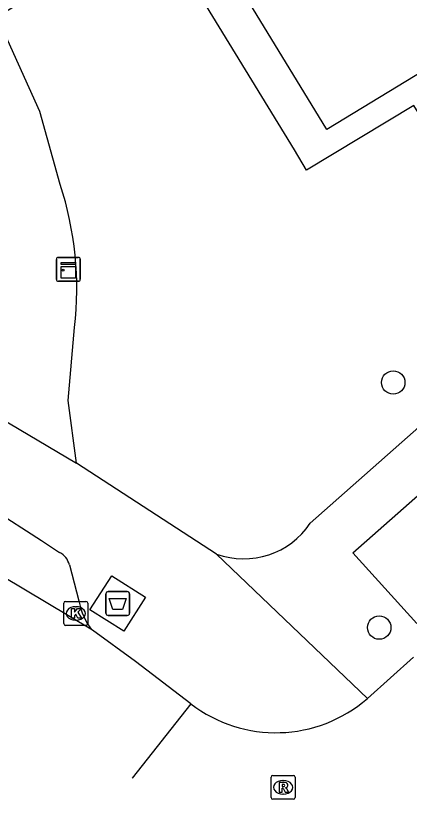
# Model space of a CAD drawing. Extents: x 159961 to 160856, y 382704 to 383353.
# Drawn here: x 160353.88 to 160370.29, y 382894.38 to 382927.09 of the extents above; entities that cross this region are included whole.
import ezdxf

# ---------------------------------------------------------------- set-up
doc = ezdxf.new("R2010")
doc.units = 0
for name, color, linetype in [('IMGEO_Afval_apart_plaats', 7, 'Continuous'), ('IMGEO_Boom', 7, 'Continuous'), ('IMGEO_Groenvoorziening', 7, 'Continuous'), ('IMGEO_Kast', 7, 'Continuous'), ('IMGEO_Kolk', 7, 'Continuous'), ('IMGEO_Pand', 7, 'Continuous'), ('IMGEO_Rijbaan_lokaal_open', 7, 'Continuous'), ('IMGEO_Rioolput', 7, 'Continuous'), ('IMGEO_Voetpad_gesloten', 7, 'Continuous'), ('IMGEO_Voetpad_open', 7, 'Continuous')]:
    doc.layers.add(name, color=color, linetype=linetype)

msp = doc.modelspace()

# ---------------------------------------------------------------- linework, layer by layer
at = {"layer": 'IMGEO_Afval_apart_plaats'}
for p, q in [((160357.737, 382903.053), (160358.527, 382903.053)), ((160358.527, 382903.053), (160357.737, 382903.053)), ((160357.637, 382902.153), (160357.637, 382902.953)), ((160357.637, 382902.953), (160357.637, 382902.153)), ((160358.627, 382902.953), (160358.627, 382902.153)), ((160358.627, 382902.153), (160358.627, 382902.953)), ((160358.527, 382902.053), (160357.737, 382902.053)), ((160357.737, 382902.053), (160358.527, 382902.053))]:
    msp.add_line(p, q, dxfattribs=at)
msp.add_lwpolyline([(160357.78, 382902.767), (160358.484, 382902.767), (160358.335, 382902.297), (160357.929, 382902.297), (160357.78, 382902.767)], dxfattribs=at)
for centre, start, end in [((160357.737, 382902.953), 90, 180), ((160357.737, 382902.953), 90, 180), ((160358.527, 382902.953), 0, 90), ((160358.527, 382902.953), 360, 90), ((160357.737, 382902.153), 180, 270), ((160357.737, 382902.153), 180, 270), ((160358.527, 382902.153), 270, 0), ((160358.527, 382902.153), 270, 0)]:
    msp.add_arc(centre, 0.1, start, end, dxfattribs=at)
at = {"layer": 'IMGEO_Boom'}
for centre in [(160369.617, 382911.778), (160369.033, 382901.548)]:
    msp.add_circle(centre, 0.489, dxfattribs=at)
at = {"layer": 'IMGEO_Groenvoorziening'}
msp.add_lwpolyline([(160376.786, 382927.167), (160373.045, 382924.905), (160373.227, 382924.605), (160370.651, 382923.047), (160370.469, 382923.347), (160366.003, 382920.645), (160365.505, 382921.485), (160359.637, 382931.097)], dxfattribs=at)
at = {"layer": 'IMGEO_Kast'}
for p, q in [((160355.572, 382916.078), (160355.572, 382916.919)), ((160355.572, 382916.919), (160355.572, 382916.078)), ((160355.647, 382917.003), (160356.488, 382917.003)), ((160356.488, 382917.003), (160355.647, 382917.003)), ((160356.572, 382916.928), (160356.572, 382916.087)), ((160356.572, 382916.087), (160356.572, 382916.928)), ((160356.497, 382916.003), (160355.656, 382916.003)), ((160355.656, 382916.003), (160356.497, 382916.003))]:
    msp.add_line(p, q, dxfattribs=at)
for points in [[(160355.767, 382916.793), (160356.367, 382916.793), (160356.367, 382916.708), (160355.767, 382916.708), (160355.767, 382916.793)], [(160355.767, 382916.618), (160356.367, 382916.618), (160356.367, 382916.129), (160355.767, 382916.129), (160355.767, 382916.618)]]:
    msp.add_lwpolyline(points, dxfattribs=at)
msp.add_circle((160355.851, 382916.467), 0.0377, dxfattribs=at)
for centre, start, end in [((160355.65, 382916.925), 92.4484, 184.2845), ((160355.65, 382916.925), 92.4484, 184.2845), ((160356.494, 382916.925), 2.4484, 94.2845), ((160356.494, 382916.925), 2.4484, 94.2845), ((160355.65, 382916.081), 182.4484, 274.2845), ((160355.65, 382916.081), 182.4484, 274.2845), ((160356.494, 382916.081), 272.4484, 4.2845), ((160356.494, 382916.081), 272.4484, 4.2845)]:
    msp.add_arc(centre, 0.0779, start, end, dxfattribs=at)
at = {"layer": 'IMGEO_Kolk'}
for p, q in [((160355.881, 382901.713), (160355.881, 382902.565)), ((160355.956, 382902.639), (160356.808, 382902.639)), ((160356.369, 382902.419), (160356.394, 382902.419)), ((160356.882, 382902.565), (160356.882, 382901.713)), ((160356.392, 382901.859), (160356.367, 382901.859)), ((160356.808, 382901.639), (160355.956, 382901.639))]:
    msp.add_line(p, q, dxfattribs=at)
for points in [[(160355.881, 382901.713), (160355.881, 382902.565)], [(160355.956, 382902.639), (160356.808, 382902.639)], [(160356.882, 382902.565), (160356.882, 382901.713)], [(160356.202, 382902.339), (160356.325, 382902.339), (160356.325, 382902.188), (160356.455, 382902.339), (160356.619, 382902.339), (160356.473, 382902.188), (160356.626, 382901.939), (160356.474, 382901.939), (160356.389, 382902.103), (160356.325, 382902.036), (160356.325, 382901.939), (160356.202, 382901.939), (160356.202, 382902.339)], [(160356.808, 382901.639), (160355.956, 382901.639)]]:
    msp.add_lwpolyline(points, dxfattribs=at)
for centre, start, end in [((160355.958, 382902.563), 91.552, 178.448), ((160355.958, 382902.563), 91.552, 178.448), ((160356.806, 382902.563), 1.552, 88.448), ((160356.806, 382902.563), 1.552, 88.448), ((160355.958, 382901.715), 181.552, 268.448), ((160355.958, 382901.715), 181.552, 268.448), ((160356.806, 382901.715), 271.552, 358.448), ((160356.806, 382901.715), 271.552, 358.448)]:
    msp.add_arc(centre, 0.0765, start, end, dxfattribs=at)
for centre, major_axis, ratio, start_param, end_param in [((160356.368, 382902.139), (-0.387, 0.002), 0.722429, 4.712389, 7.853982), ((160356.393, 382902.139), (-0.39, 0.002), 0.717154, 1.570796, 4.712389)]:
    msp.add_ellipse(centre, major_axis=major_axis, ratio=ratio, start_param=start_param, end_param=end_param, dxfattribs=at)
at = {"layer": 'IMGEO_Pand'}
msp.add_lwpolyline([(160349.953, 382972.37), (160376.799, 382928.407), (160366.855, 382922.334), (160360.992, 382931.935), (160359.171, 382934.918), (160347.7, 382953.702), (160345.878, 382956.686), (160340.008, 382966.298)], dxfattribs=at)
at = {"layer": 'IMGEO_Rijbaan_lokaal_open'}
for points in [[(160357.081, 382901.434), (160342.961, 382909.866), (160282.215, 382940.935)], [(160361.179, 382898.366), (160358.869, 382900.129), (160357.081, 382901.434)], [(160370.468, 382900.311), (160368.538, 382898.587)], [(160361.179, 382898.366), (160358.74, 382895.261), (160358.74, 382895.261)]]:
    msp.add_lwpolyline(points, dxfattribs=at)
msp.add_arc((160364.723, 382902.973), 5.813, 232.4292, 311.0111, dxfattribs=at)
at = {"layer": 'IMGEO_Rioolput'}
for p, q in [((160364.526, 382894.454), (160364.526, 382895.306)), ((160364.601, 382895.38), (160365.453, 382895.38)), ((160365.527, 382895.306), (160365.527, 382894.454)), ((160365.014, 382895.16), (160365.039, 382895.16)), ((160365.037, 382894.6), (160365.012, 382894.6)), ((160365.453, 382894.38), (160364.601, 382894.38))]:
    msp.add_line(p, q, dxfattribs=at)
for points in [[(160364.526, 382894.454), (160364.526, 382895.306)], [(160364.601, 382895.38), (160365.453, 382895.38)], [(160365.527, 382895.306), (160365.527, 382894.454)], [(160365.115, 382895.078), (160364.863, 382895.08), (160364.863, 382894.68)], [(160365.041, 382894.999), (160364.987, 382894.999), (160364.987, 382894.918)], [(160364.987, 382894.918), (160365.039, 382894.918)], [(160364.863, 382894.68), (160364.987, 382894.68), (160364.987, 382894.842), (160364.998, 382894.842)], [(160365.045, 382894.813), (160365.116, 382894.68), (160365.256, 382894.68), (160365.191, 382894.806)], [(160365.453, 382894.38), (160364.601, 382894.38)]]:
    msp.add_lwpolyline(points, dxfattribs=at)
for centre, radius, start, end in [((160364.603, 382895.304), 0.0765, 91.552, 178.448), ((160364.603, 382895.304), 0.0765, 91.552, 178.448), ((160365.451, 382895.304), 0.0765, 1.552, 88.448), ((160365.451, 382895.304), 0.0765, 1.552, 88.448), ((160365.023, 382895.107), 0.19, 274.7715, 282.9687), ((160365.047, 382894.903), 0.0964, 77.0061, 93.1865), ((160365.061, 382894.96), 0.0378, 276.6634, 79.6772), ((160365.114, 382894.968), 0.109, 350.3612, 89.416), ((160365.112, 382894.968), 0.112, 277.5842, 350.9817), ((160364.997, 382894.789), 0.0533, 26.0293, 88.6989), ((160365.096, 382894.753), 0.108, 29.5134, 73.7905), ((160364.603, 382894.456), 0.0765, 181.552, 268.448), ((160364.603, 382894.456), 0.0765, 181.552, 268.448), ((160365.451, 382894.456), 0.0765, 271.552, 358.448), ((160365.451, 382894.456), 0.0765, 271.552, 358.448)]:
    msp.add_arc(centre, radius, start, end, dxfattribs=at)
for centre, major_axis, ratio, start_param, end_param in [((160365.013, 382894.88), (-0.387, 0.002), 0.722429, 4.712389, 7.853982), ((160365.038, 382894.88), (-0.39, 0.002), 0.717154, 1.570796, 4.712389)]:
    msp.add_ellipse(centre, major_axis=major_axis, ratio=ratio, start_param=start_param, end_param=end_param, dxfattribs=at)
at = {"layer": 'IMGEO_Voetpad_gesloten'}
msp.add_lwpolyline([(160357.885, 382903.715), (160359.29, 382902.816), (160358.379, 382901.392), (160356.974, 382902.291), (160357.885, 382903.715)], dxfattribs=at)
at = {"layer": 'IMGEO_Voetpad_open'}
for points in [[(160355.736, 382920.046), (160354.889, 382923.085), (160353.092, 382927.046), (160359.637, 382931.097)], [(160381.784, 382919.739), (160366.155, 382905.901)], [(160370.607, 382901.713), (160367.938, 382904.662), (160379.078, 382914.503), (160381.031, 382912.321)], [(160346.839, 382914.085), (160356.419, 382908.406)], [(160356.419, 382908.406), (160356.066, 382911.023), (160356.334, 382914.077)], [(160362.253, 382904.613), (160356.419, 382908.406)], [(160352.875, 382906.521), (160354.95, 382905.177), (160355.709, 382904.686)], [(160362.253, 382904.613), (160368.538, 382898.587)], [(160356.115, 382904.163), (160356.515, 382902.661)]]:
    msp.add_lwpolyline(points, dxfattribs=at)
for centre, radius, start, end in [((160342.143, 382915.67), 14.28, 353.5961, 17.846), ((160363.374, 382907.771), 3.351, 250.4583, 326.0765), ((160355.33, 382903.972), 0.808, 13.6417, 62.002), ((160358.967, 382903.048), 2.482, 188.9669, 220.5597)]:
    msp.add_arc(centre, radius, start, end, dxfattribs=at)

doc.saveas('drawing.dxf')
